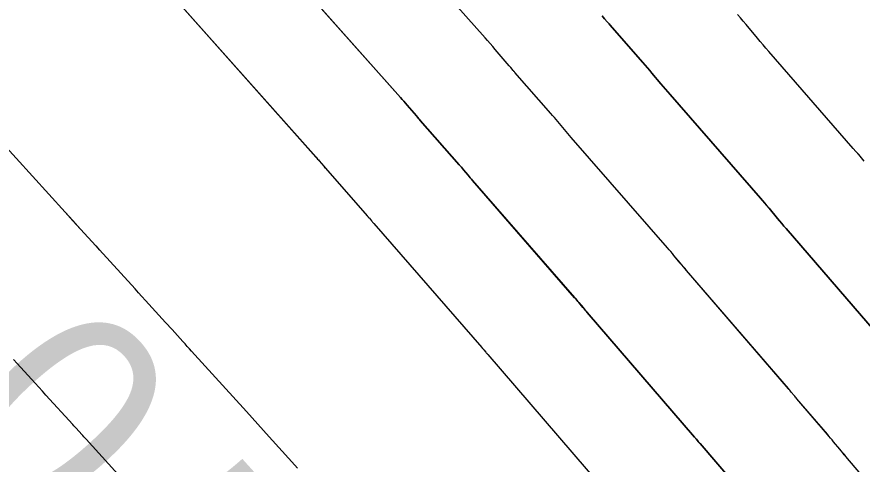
# Model space of a CAD drawing. Extents: x 954385 to 988206, y 1868364 to 1924553.
# Drawn here: x 955949.68 to 955974.29, y 1922880.17 to 1922893.2 of the extents above; entities that cross this region are included whole.
import ezdxf

# ---------------------------------------------------------------- set-up
doc = ezdxf.new("R2010")
doc.units = 0
for name, color, linetype in [('1', 7, 'Continuous'), ('Default', 7, 'Continuous'), ('Ex_Major Contours', 7, 'Continuous'), ('Ex_Minor Contours', 7, 'Continuous')]:
    doc.layers.add(name, color=color, linetype=linetype)

msp = doc.modelspace()

# ---------------------------------------------------------------- linework, layer by layer
at = {"layer": '1'}
for points in [[(955977.746, 1922875.758), (955973.814, 1922880.388), (955973.769, 1922880.441), (955973.724, 1922880.495), (955973.679, 1922880.549), (955973.635, 1922880.603), (955973.457, 1922880.819), (955973.412, 1922880.873), (955973.367, 1922880.926), (955973.322, 1922880.98), (955973.277, 1922881.033), (955972.39, 1922882.069), (955972.369, 1922882.094), (955972.348, 1922882.118), (955972.328, 1922882.143), (955972.307, 1922882.168), (955972.225, 1922882.266), (955972.205, 1922882.291), (955972.184, 1922882.316), (955972.163, 1922882.34), (955972.143, 1922882.364), (955969.179, 1922885.807), (955969.132, 1922885.861), (955969.086, 1922885.916), (955969.039, 1922885.971), (955968.993, 1922886.026), (955968.809, 1922886.247), (955968.763, 1922886.302), (955968.716, 1922886.357), (955968.67, 1922886.412), (955968.623, 1922886.466), (955965.821, 1922889.685), (955965.771, 1922889.743), (955965.721, 1922889.801), (955965.672, 1922889.859), (955965.623, 1922889.917), (955965.427, 1922890.15), (955965.378, 1922890.208), (955965.329, 1922890.266), (955965.279, 1922890.323), (955965.229, 1922890.381), (955964.181, 1922891.576), (955964.167, 1922891.592), (955964.153, 1922891.608), (955964.139, 1922891.624), (955964.126, 1922891.64), (955964.057, 1922891.721), (955964.029, 1922891.754), (955964.016, 1922891.77), (955963.606, 1922892.251), (955963.533, 1922892.336), (955963.46, 1922892.421), (955963.386, 1922892.506), (955963.311, 1922892.59), (955959.298, 1922897.107)], [(955970.541, 1922879.627), (955969.57, 1922880.762), (955969.556, 1922880.778), (955969.543, 1922880.794), (955969.529, 1922880.81), (955969.516, 1922880.826), (955969.462, 1922880.891), (955969.449, 1922880.907), (955969.435, 1922880.923), (955969.422, 1922880.939), (955969.408, 1922880.955), (955966.284, 1922884.583), (955966.253, 1922884.619), (955966.223, 1922884.655), (955966.192, 1922884.691), (955966.162, 1922884.727), (955966.041, 1922884.872), (955966.011, 1922884.909), (955965.981, 1922884.945), (955965.95, 1922884.98), (955965.919, 1922885.016), (955962.945, 1922888.434), (955962.912, 1922888.471), (955962.879, 1922888.509), (955962.847, 1922888.547), (955962.815, 1922888.586), (955962.686, 1922888.739), (955962.653, 1922888.777), (955962.621, 1922888.815), (955962.588, 1922888.853), (955962.555, 1922888.891), (955961.423, 1922890.182), (955961.405, 1922890.203), (955961.387, 1922890.224), (955961.342, 1922890.278), (955961.315, 1922890.31), (955961.045, 1922890.626), (955960.997, 1922890.682), (955960.948, 1922890.738), (955960.9, 1922890.794), (955960.851, 1922890.849), (955956.619, 1922895.612)], [(955953.941, 1922894.117), (955958.39, 1922889.109), (955958.414, 1922889.082), (955958.437, 1922889.056), (955958.46, 1922889.029), (955958.484, 1922889.002), (955958.618, 1922888.844), (955958.652, 1922888.803), (955958.666, 1922888.788), (955959.882, 1922887.401), (955959.898, 1922887.383), (955959.913, 1922887.365), (955959.929, 1922887.347), (955959.944, 1922887.328), (955960.006, 1922887.255), (955960.022, 1922887.236), (955960.037, 1922887.218), (955960.053, 1922887.2), (955960.069, 1922887.182), (955963.215, 1922883.566), (955963.23, 1922883.549), (955963.245, 1922883.532), (955963.259, 1922883.515), (955963.274, 1922883.498), (955963.331, 1922883.429), (955963.346, 1922883.411), (955963.36, 1922883.394), (955963.375, 1922883.377), (955963.389, 1922883.36), (955966.674, 1922879.545)], [(955966.717, 1922893.23), (955966.754, 1922893.187), (955966.791, 1922893.143), (955966.864, 1922893.056), (955966.883, 1922893.034), (955966.901, 1922893.013), (955966.92, 1922892.991), (955966.939, 1922892.969), (955967.902, 1922891.871), (955967.97, 1922891.794), (955968.036, 1922891.716), (955968.103, 1922891.639), (955968.169, 1922891.561), (955968.431, 1922891.248), (955968.497, 1922891.17), (955968.564, 1922891.092), (955968.63, 1922891.014), (955968.697, 1922890.937), (955971.326, 1922887.916), (955971.389, 1922887.843), (955971.452, 1922887.77), (955971.515, 1922887.696), (955971.577, 1922887.622), (955971.824, 1922887.325), (955971.886, 1922887.251), (955971.949, 1922887.177), (955972.011, 1922887.103), (955972.074, 1922887.03), (955974.877, 1922883.774)], [(955974.345, 1922888.997), (955974.267, 1922889.09), (955974.188, 1922889.182), (955974.109, 1922889.275), (955974.03, 1922889.366), (955971.573, 1922892.189), (955971.489, 1922892.286), (955971.406, 1922892.383), (955971.323, 1922892.481), (955971.24, 1922892.579), (955970.91, 1922892.971), (955970.827, 1922893.069), (955970.744, 1922893.167), (955970.66, 1922893.264)], [(955948.706, 1922890.126), (955951.089, 1922887.506), (955951.313, 1922887.26), (955951.536, 1922887.015), (955951.76, 1922886.769), (955951.983, 1922886.523), (955952.09, 1922886.405)]]:
    msp.add_lwpolyline(points, dxfattribs=at)
at = {"layer": 'Default'}
msp.add_arc((955068.332, 1922107.114), 1145.916, 31.460692, 46.414195, dxfattribs=at)
at = {"layer": 'Ex_Major Contours'}
for points in [[(955956.62, 1922895.613), (955960.851, 1922890.85), (955960.9, 1922890.794), (955960.949, 1922890.738), (955960.997, 1922890.683), (955961.045, 1922890.626), (955961.315, 1922890.31), (955961.342, 1922890.278), (955961.388, 1922890.224), (955961.406, 1922890.203), (955961.424, 1922890.182), (955962.556, 1922888.891), (955962.589, 1922888.854), (955962.621, 1922888.816), (955962.654, 1922888.778), (955962.686, 1922888.739), (955962.815, 1922888.586), (955962.847, 1922888.548), (955962.88, 1922888.51), (955962.912, 1922888.472), (955962.945, 1922888.434), (955965.919, 1922885.017), (955965.95, 1922884.981), (955965.981, 1922884.945), (955966.011, 1922884.909), (955966.042, 1922884.873), (955966.163, 1922884.728), (955966.193, 1922884.692), (955966.223, 1922884.656), (955966.254, 1922884.62), (955966.285, 1922884.584), (955969.408, 1922880.955), (955969.421, 1922880.939), (955969.435, 1922880.923), (955969.448, 1922880.907), (955969.462, 1922880.891), (955969.515, 1922880.826), (955969.529, 1922880.81), (955969.542, 1922880.794), (955969.556, 1922880.778), (955969.57, 1922880.762), (955970.542, 1922879.628)], [(955954.018, 1922878.328), (955951.699, 1922880.89), (955951.666, 1922880.926), (955951.634, 1922880.962), (955951.602, 1922880.997), (955951.569, 1922881.033), (955951.407, 1922881.212), (955951.342, 1922881.283), (955951.309, 1922881.319), (955950.53, 1922882.174), (955950.425, 1922882.29), (955950.32, 1922882.406), (955950.214, 1922882.522), (955950.109, 1922882.637), (955949.688, 1922883.1), (955949.582, 1922883.216)]]:
    msp.add_lwpolyline(points, dxfattribs=at)
at = {"layer": 'Ex_Minor Contours'}
for points in [[(955977.745, 1922875.758), (955973.815, 1922880.388), (955973.77, 1922880.442), (955973.725, 1922880.495), (955973.68, 1922880.549), (955973.635, 1922880.603), (955973.457, 1922880.819), (955973.413, 1922880.873), (955973.368, 1922880.927), (955973.323, 1922880.98), (955973.277, 1922881.034), (955972.389, 1922882.07), (955972.369, 1922882.094), (955972.348, 1922882.119), (955972.327, 1922882.143), (955972.307, 1922882.168), (955972.225, 1922882.267), (955972.204, 1922882.291), (955972.184, 1922882.316), (955972.163, 1922882.34), (955972.142, 1922882.365), (955969.179, 1922885.807), (955969.133, 1922885.862), (955969.086, 1922885.916), (955969.04, 1922885.971), (955968.994, 1922886.027), (955968.809, 1922886.248), (955968.763, 1922886.303), (955968.717, 1922886.358), (955968.67, 1922886.412), (955968.623, 1922886.467), (955965.821, 1922889.686), (955965.771, 1922889.743), (955965.722, 1922889.801), (955965.672, 1922889.859), (955965.623, 1922889.917), (955965.427, 1922890.15), (955965.378, 1922890.208), (955965.329, 1922890.266), (955965.279, 1922890.324), (955965.229, 1922890.381), (955964.182, 1922891.576), (955964.168, 1922891.592), (955964.154, 1922891.608), (955964.14, 1922891.624), (955964.126, 1922891.64), (955964.058, 1922891.722), (955964.03, 1922891.754), (955964.016, 1922891.77), (955963.607, 1922892.251), (955963.534, 1922892.336), (955963.46, 1922892.421), (955963.386, 1922892.506), (955963.312, 1922892.59), (955959.299, 1922897.108)], [(955953.942, 1922894.118), (955958.391, 1922889.109), (955958.414, 1922889.083), (955958.438, 1922889.056), (955958.461, 1922889.029), (955958.484, 1922889.002), (955958.618, 1922888.845), (955958.653, 1922888.803), (955958.666, 1922888.788), (955959.882, 1922887.402), (955959.898, 1922887.383), (955959.914, 1922887.365), (955959.929, 1922887.347), (955959.945, 1922887.329), (955960.006, 1922887.255), (955960.022, 1922887.237), (955960.037, 1922887.218), (955960.053, 1922887.2), (955960.069, 1922887.182), (955963.216, 1922883.567), (955963.231, 1922883.55), (955963.245, 1922883.533), (955963.26, 1922883.515), (955963.274, 1922883.498), (955963.332, 1922883.429), (955963.346, 1922883.412), (955963.36, 1922883.395), (955963.375, 1922883.378), (955963.39, 1922883.361), (955966.673, 1922879.545)], [(955974.876, 1922883.774), (955972.074, 1922887.03), (955972.012, 1922887.104), (955971.949, 1922887.177), (955971.887, 1922887.251), (955971.825, 1922887.325), (955971.577, 1922887.622), (955971.515, 1922887.697), (955971.453, 1922887.77), (955971.39, 1922887.844), (955971.326, 1922887.917), (955968.697, 1922890.937), (955968.63, 1922891.015), (955968.564, 1922891.092), (955968.498, 1922891.17), (955968.432, 1922891.248), (955968.169, 1922891.561), (955968.103, 1922891.639), (955968.037, 1922891.717), (955967.97, 1922891.794), (955967.903, 1922891.871), (955966.939, 1922892.97), (955966.921, 1922892.991), (955966.902, 1922893.013), (955966.883, 1922893.034), (955966.865, 1922893.056), (955966.791, 1922893.143), (955966.754, 1922893.187), (955966.717, 1922893.23)], [(955974.345, 1922888.997), (955974.267, 1922889.09), (955974.188, 1922889.183), (955974.109, 1922889.275), (955974.03, 1922889.367), (955971.573, 1922892.189), (955971.489, 1922892.286), (955971.406, 1922892.383), (955971.323, 1922892.481), (955971.24, 1922892.579), (955970.91, 1922892.972), (955970.828, 1922893.07), (955970.744, 1922893.167), (955970.661, 1922893.264)], [(955957.854, 1922880.051), (955957.688, 1922880.234), (955957.026, 1922880.965), (955956.861, 1922881.148), (955956.695, 1922881.331), (955956.53, 1922881.514), (955956.364, 1922881.697), (955954.77, 1922883.458), (955954.706, 1922883.528), (955954.643, 1922883.598), (955954.58, 1922883.667), (955954.516, 1922883.737), (955954.199, 1922884.086), (955954.008, 1922884.296), (955953.527, 1922884.825), (955953.426, 1922884.937), (955953.325, 1922885.048), (955953.223, 1922885.16), (955953.122, 1922885.271), (955951.983, 1922886.522), (955951.76, 1922886.768), (955951.536, 1922887.014), (955951.313, 1922887.259), (955951.089, 1922887.505), (955948.705, 1922890.125)]]:
    msp.add_lwpolyline(points, dxfattribs=at)

# ---------------------------------------------------------------- texts
at = {"layer": '1'}
msp.add_text('570', height=6, rotation=132.1159, dxfattribs=at).set_placement((955960.69, 1922875.403))

doc.saveas('drawing.dxf')
